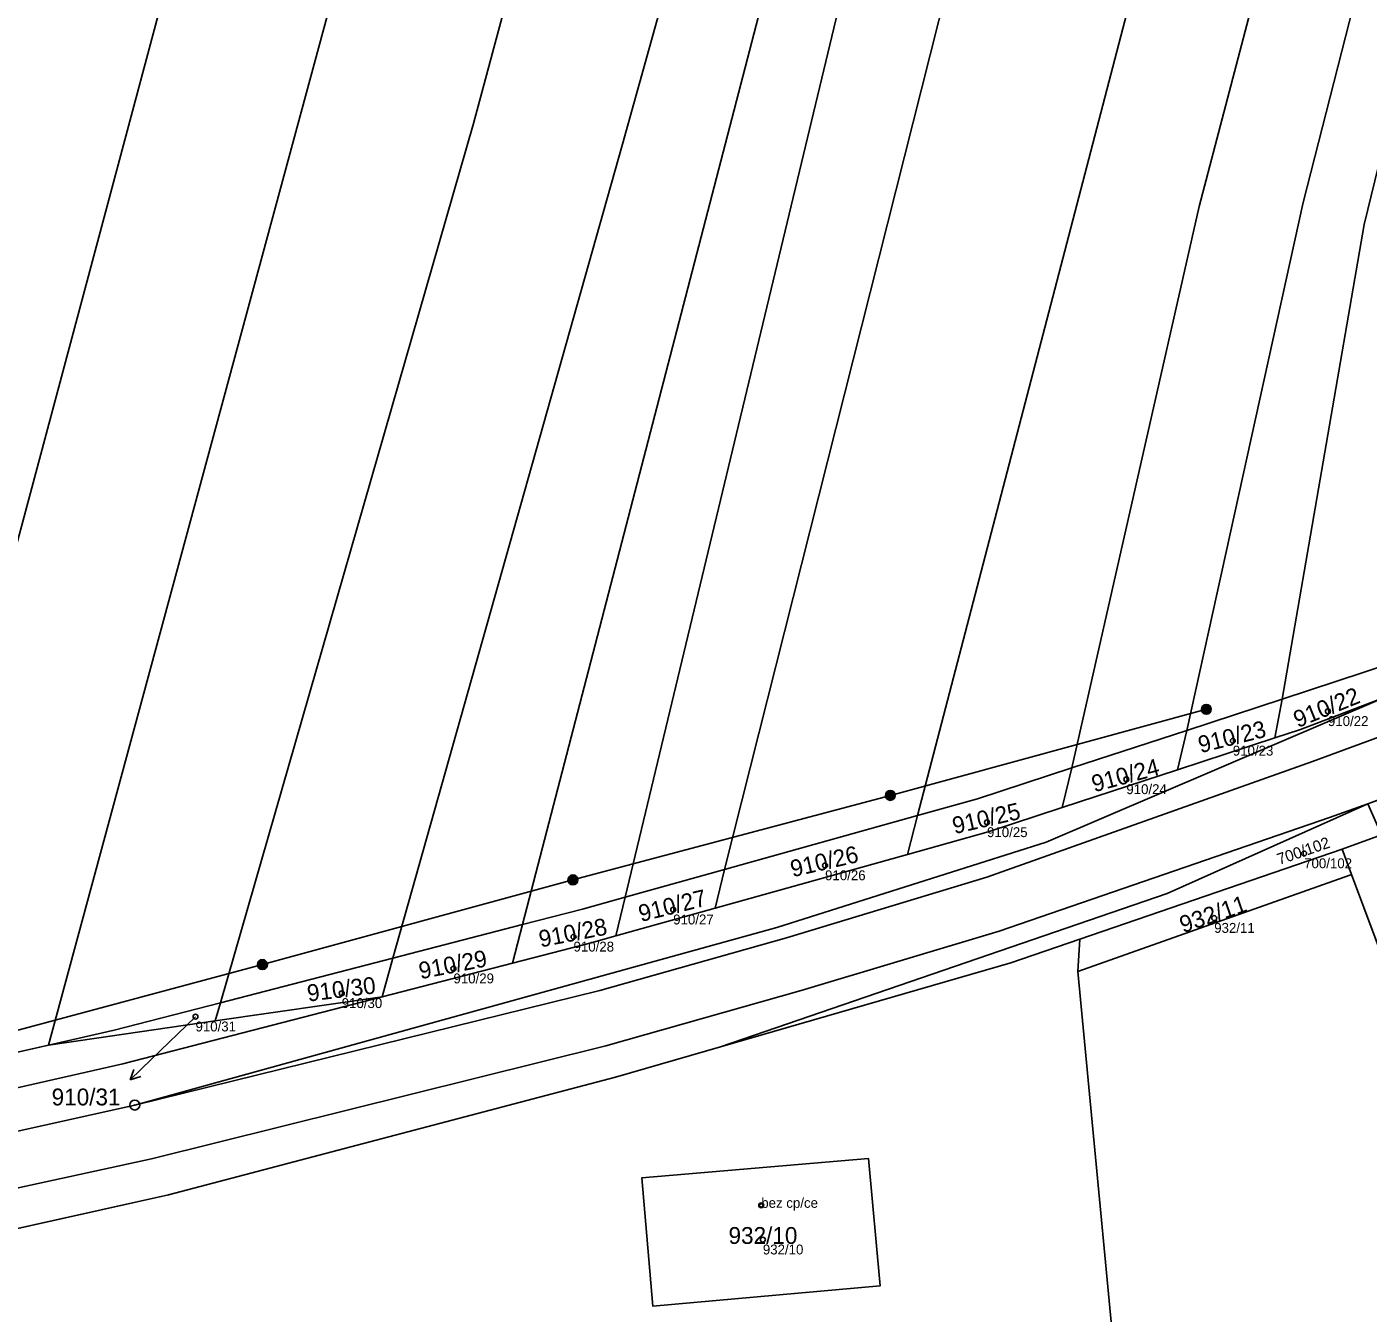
# Model space of a CAD drawing. Extents: x -603967 to -594699, y -1179315 to -1165625.
# Drawn here: x -597163.4 to -597028, y -1172200.3 to -1172070.5 of the extents above; entities that cross this region are included whole.
import ezdxf

# ---------------------------------------------------------------- set-up
doc = ezdxf.new("R2010")
doc.units = 0
for name, color, linetype in [('Definiční body', 7, 'Continuous'), ('Hranice parcel', 7, 'Continuous'), ('Parcelní čísla', 7, 'Continuous'), ('Polygon budovy', 7, 'Continuous'), ('Polygon parcely', 7, 'Continuous'), ('Pop  PČ popisy', 7, 'Continuous'), ('Poz předměty', 7, 'Continuous'), ('Vnitřní kresba', 7, 'Continuous'), ('Značky bodu BP', 7, 'Continuous'), ('Značky budov', 7, 'Continuous')]:
    doc.layers.add(name, color=color, linetype=linetype)

msp = doc.modelspace()

# ---------------------------------------------------------------- linework, layer by layer
at = {"layer": 'Definiční body'}
for centre in [(-597032.04, -1172139.57994), (-597041.64, -1172142.55994), (-597052.39, -1172146.44994), (-597066.45, -1172150.78994), (-597034.44, -1172153.92994), (-597082.8, -1172155.13994), (-597098.13, -1172159.59994), (-597043.52, -1172160.44994), (-597108.19, -1172162.33994), (-597120.31, -1172165.54994), (-597131.59, -1172168.03994), (-597146.35, -1172170.39994), (-597089.24, -1172189.43994), (-597089.08, -1172192.90994)]:
    msp.add_circle(centre, 0.25, dxfattribs=at)
at = {"layer": 'Hranice parcel'}
for p, q in [((-597036.67, -1172138.34), (-597025.62, -1172134.72)), ((-597046.3, -1172141.5), (-597036.67, -1172138.34)), ((-597036.67, -1172138.34), (-597037.41, -1172142.27)), ((-597034.82, -1172141.42), (-597026.27, -1172138.16)), ((-597057.89, -1172145.3), (-597046.3, -1172141.5)), ((-597046.3, -1172141.5), (-597047.22, -1172145.48)), ((-597037.41, -1172142.27), (-597034.82, -1172141.42)), ((-597037.41, -1172142.27), (-597047.22, -1172145.48)), ((-597057.89, -1172145.3), (-597058.86, -1172149.3)), ((-597047.22, -1172145.48), (-597058.86, -1172149.3)), ((-597028.02, -1172148.91), (-597019.27, -1172145.73)), ((-597026.64, -1172152.05), (-597028.02, -1172148.91)), ((-597092.94, -1172155.54), (-597073.48, -1172150.11)), ((-597073.48, -1172150.11), (-597074.48, -1172154.03)), ((-597026.64, -1172152.05), (-597030.61, -1172153.5)), ((-597074.48, -1172154.03), (-597093.9, -1172159.45)), ((-597030.61, -1172153.5), (-597057.1, -1172162.59)), ((-597030.61, -1172153.5), (-597029.65, -1172156.06)), ((-597102.99, -1172158.35), (-597092.94, -1172155.54)), ((-597092.94, -1172155.54), (-597093.9, -1172159.45)), ((-597057.29, -1172165.83), (-597029.84, -1172156.13)), ((-597029.84, -1172156.13), (-597029.65, -1172156.06)), ((-597029.65, -1172156.06), (-597016.38, -1172191.62)), ((-597102.99, -1172158.35), (-597103.93, -1172162.25)), ((-597093.9, -1172159.45), (-597103.93, -1172162.25)), ((-597126.43, -1172164.49), (-597113.33, -1172161.11)), ((-597113.33, -1172161.11), (-597114.34, -1172164.99)), ((-597057.29, -1172165.83), (-597057.1, -1172162.59)), ((-597143.84, -1172168.99), (-597126.43, -1172164.49)), ((-597126.43, -1172164.49), (-597127.5, -1172168.39)), ((-597114.34, -1172164.99), (-597127.5, -1172168.39)), ((-597127.5, -1172168.39), (-597153.67, -1172175.15)), ((-597144.35, -1172170.83), (-597127.5, -1172168.39)), ((-597143.84, -1172168.99), (-597144.35, -1172170.83)), ((-597161.2, -1172173.27), (-597144.35, -1172170.83)), ((-597179.01, -1172177.31), (-597161.2, -1172173.27)), ((-597093.36, -1172173.46), (-597103.95, -1172176.52)), ((-597103.95, -1172176.52), (-597149.06, -1172188.37)), ((-597149.06, -1172188.37), (-597176.28, -1172194.43))]:
    msp.add_line(p, q, dxfattribs=at)
for points in [[(-596995.55, -1171579.73), (-597014.12, -1171639.49), (-597042.48, -1171749.31), (-597091.57, -1171930.04), (-597131.31, -1172062.91), (-597161.2, -1172173.27)], [(-596984.7, -1171587.77), (-597003.18, -1171653.19), (-597067.53, -1171903.08), (-597104.03, -1172027.15), (-597118.29, -1172080.26), (-597143.84, -1172168.99)], [(-596971.77, -1171594.73), (-596982.05, -1171634.14), (-596990.87, -1171669.23), (-597049.37, -1171889.06), (-597103.25, -1172082.34), (-597126.43, -1172164.49)], [(-596963.25, -1171599.3), (-596969.37, -1171620.63), (-597026.47, -1171843.75), (-597071.6, -1172007.24), (-597087.98, -1172063.43), (-597113.33, -1172161.11)], [(-596957.28, -1171602.49), (-596977.25, -1171675.82), (-597017.31, -1171832.9), (-597079.45, -1172060.38), (-597102.99, -1172158.35)], [(-596949.19, -1171606.81), (-596957.8, -1171643.27), (-596987.13, -1171756.44), (-597014.16, -1171863.04), (-597068.72, -1172059.57), (-597092.94, -1172155.54)], [(-596933.66, -1171615), (-596942, -1171644.94), (-596966.88, -1171747.15), (-596991.59, -1171838.46), (-597048.14, -1172052.97), (-597073.48, -1172150.11)], [(-596923.25, -1171618.15), (-596941.74, -1171684.86), (-596979.56, -1171838.13), (-597034.35, -1172047.81), (-597045.05, -1172088.64), (-597057.89, -1172145.3)], [(-596916.58, -1171620.17), (-596935.66, -1171698.01), (-596970.36, -1171837.12), (-597034.53, -1172088.22), (-597046.3, -1172141.5)], [(-596911.9, -1171621.59), (-596921.65, -1171663.4), (-596963.67, -1171834.61), (-596994.03, -1171949.78), (-597028.37, -1172090.43), (-597036.67, -1172138.34)], [(-597114.86, -1171955.94), (-597149.06, -1172065.37), (-597179.01, -1172177.31)], [(-597026.27, -1172138.16), (-597060.47, -1172152.78), (-597087.67, -1172161.4), (-597152.48, -1172179.32), (-597191.77, -1172188.05), (-597215.63, -1172191.54), (-597260.53, -1172195.75), (-597322.67, -1172201.3), (-597322.38, -1172198.42)], [(-597073.48, -1172150.11), (-597067.42, -1172148.42), (-597057.89, -1172145.3)], [(-597093.36, -1172173.46), (-597048.28, -1172157.97), (-597028.02, -1172148.91)], [(-597058.86, -1172149.3), (-597066.33, -1172151.75), (-597074.48, -1172154.03)], [(-597113.33, -1172161.11), (-597107.29, -1172159.55), (-597102.99, -1172158.35)], [(-597103.93, -1172162.25), (-597106.41, -1172162.94), (-597114.34, -1172164.99)], [(-597057.1, -1172162.59), (-597064.04, -1172164.97), (-597093.36, -1172173.46)], [(-597038.59, -1172375.69), (-597043.94, -1172306.2), (-597057.29, -1172165.83)], [(-597161.2, -1172173.27), (-597154.55, -1172171.76), (-597143.84, -1172168.99)], [(-597153.67, -1172175.15), (-597193.11, -1172184.1), (-597215.76, -1172187.63), (-597261.51, -1172192.28)], [(-597100.18, -1172199.62), (-597101.28, -1172186.65), (-597078.4, -1172184.72), (-597077.25, -1172197.57), (-597100.18, -1172199.62)]]:
    msp.add_lwpolyline(points, dxfattribs=at)
at = {"layer": 'Polygon budovy'}
msp.add_lwpolyline([(-597101.28, -1172186.65), (-597100.18, -1172199.62), (-597077.25, -1172197.57), (-597078.4, -1172184.72)], close=True, dxfattribs=at)
at = {"layer": 'Polygon parcely'}
for points in [[(-597149.06, -1172065.37), (-597179.01, -1172177.31), (-597161.2, -1172173.27), (-597131.31, -1172062.91), (-597091.57, -1171930.04), (-597042.48, -1171749.31), (-597014.12, -1171639.49), (-596995.55, -1171579.73), (-597006.95, -1171571.27), (-597024.45, -1171617.41), (-597038.78, -1171665.1), (-597085.56, -1171856.79), (-597102.27, -1171915.64), (-597114.86, -1171955.94)], [(-597154.55, -1172171.76), (-597143.84, -1172168.99), (-597118.29, -1172080.26), (-597104.03, -1172027.15), (-597067.53, -1171903.08), (-597003.18, -1171653.19), (-596984.7, -1171587.77), (-596995.55, -1171579.73), (-597014.12, -1171639.49), (-597042.48, -1171749.31), (-597091.57, -1171930.04), (-597131.31, -1172062.91), (-597161.2, -1172173.27)], [(-597143.84, -1172168.99), (-597126.43, -1172164.49), (-597103.25, -1172082.34), (-597049.37, -1171889.06), (-596990.87, -1171669.23), (-596982.05, -1171634.14), (-596971.77, -1171594.73), (-596976.41, -1171592.23), (-596984.7, -1171587.77), (-597003.18, -1171653.19), (-597067.53, -1171903.08), (-597104.03, -1172027.15), (-597118.29, -1172080.26)], [(-596982.05, -1171634.14), (-596990.87, -1171669.23), (-597049.37, -1171889.06), (-597103.25, -1172082.34), (-597126.43, -1172164.49), (-597113.33, -1172161.11), (-597087.98, -1172063.43), (-597071.6, -1172007.24), (-597026.47, -1171843.75), (-596969.37, -1171620.63), (-596963.25, -1171599.3), (-596968.04, -1171596.74), (-596971.77, -1171594.73)], [(-597087.98, -1172063.43), (-597113.33, -1172161.11), (-597107.29, -1172159.55), (-597102.99, -1172158.35), (-597079.45, -1172060.38), (-597017.31, -1171832.9), (-596977.25, -1171675.82), (-596957.28, -1171602.49), (-596963.25, -1171599.3), (-596969.37, -1171620.63), (-597026.47, -1171843.75), (-597071.6, -1172007.24)], [(-597079.45, -1172060.38), (-597102.99, -1172158.35), (-597092.94, -1172155.54), (-597068.72, -1172059.57), (-597014.16, -1171863.04), (-596987.13, -1171756.44), (-596957.8, -1171643.27), (-596949.19, -1171606.81), (-596957.28, -1171602.49), (-596977.25, -1171675.82), (-597017.31, -1171832.9)], [(-596957.8, -1171643.27), (-596987.13, -1171756.44), (-597014.16, -1171863.04), (-597068.72, -1172059.57), (-597092.94, -1172155.54), (-597073.48, -1172150.11), (-597048.14, -1172052.97), (-596991.59, -1171838.46), (-596966.88, -1171747.15), (-596942, -1171644.94), (-596933.66, -1171615), (-596934.15, -1171614.85), (-596949.19, -1171606.81)], [(-597067.42, -1172148.42), (-597057.89, -1172145.3), (-597045.05, -1172088.64), (-597034.35, -1172047.81), (-596979.56, -1171838.13), (-596941.74, -1171684.86), (-596923.25, -1171618.15), (-596933.66, -1171615), (-596942, -1171644.94), (-596966.88, -1171747.15), (-596991.59, -1171838.46), (-597048.14, -1172052.97), (-597073.48, -1172150.11)], [(-596941.74, -1171684.86), (-596979.56, -1171838.13), (-597034.35, -1172047.81), (-597045.05, -1172088.64), (-597057.89, -1172145.3), (-597046.3, -1172141.5), (-597034.53, -1172088.22), (-596970.36, -1171837.12), (-596935.66, -1171698.01), (-596916.58, -1171620.17), (-596923.25, -1171618.15)], [(-596970.36, -1171837.12), (-597034.53, -1172088.22), (-597046.3, -1172141.5), (-597036.67, -1172138.34), (-597028.37, -1172090.43), (-596994.03, -1171949.78), (-596963.67, -1171834.61), (-596921.65, -1171663.4), (-596911.9, -1171621.59), (-596916.58, -1171620.17), (-596935.66, -1171698.01)], [(-597036.67, -1172138.34), (-597025.62, -1172134.72), (-597015.66, -1172081.29), (-597002.45, -1172020.76), (-596911.96, -1171665.57), (-596901.7, -1171624.68), (-596904.61, -1171623.8), (-596911.9, -1171621.59), (-596921.65, -1171663.4), (-596963.67, -1171834.61), (-596994.03, -1171949.78), (-597028.37, -1172090.43)], [(-597228.78, -1172185.59), (-597216.11, -1172184.15), (-597196.16, -1172181.05), (-597197.41, -1172172.79), (-597195.43, -1172172.5), (-597194.19, -1172180.74), (-597193.88, -1172180.69), (-597179.01, -1172177.31), (-597149.06, -1172065.37), (-597114.86, -1171955.94), (-597148.72, -1172028.26)], [(-597037.41, -1172142.27), (-597034.82, -1172141.42), (-597026.27, -1172138.16), (-597025.62, -1172134.72), (-597036.67, -1172138.34)], [(-597127.5, -1172168.39), (-597153.67, -1172175.15), (-597193.11, -1172184.1), (-597215.76, -1172187.63), (-597261.51, -1172192.28), (-597322.38, -1172198.42), (-597322.67, -1172201.3), (-597260.53, -1172195.75), (-597215.63, -1172191.54), (-597191.77, -1172188.05), (-597152.48, -1172179.32), (-597087.67, -1172161.4), (-597060.47, -1172152.78), (-597026.27, -1172138.16), (-597034.82, -1172141.42), (-597037.41, -1172142.27), (-597047.22, -1172145.48), (-597058.86, -1172149.3), (-597066.33, -1172151.75), (-597074.48, -1172154.03), (-597093.9, -1172159.45), (-597103.93, -1172162.25), (-597106.41, -1172162.94), (-597114.34, -1172164.99)], [(-597047.22, -1172145.48), (-597037.41, -1172142.27), (-597036.67, -1172138.34), (-597046.3, -1172141.5)], [(-597058.86, -1172149.3), (-597047.22, -1172145.48), (-597046.3, -1172141.5), (-597057.89, -1172145.3)], [(-597074.48, -1172154.03), (-597066.33, -1172151.75), (-597058.86, -1172149.3), (-597057.89, -1172145.3), (-597067.42, -1172148.42), (-597073.48, -1172150.11)], [(-597018.71, -1172149.15), (-597019.27, -1172145.73), (-597028.02, -1172148.91), (-597026.64, -1172152.05)], [(-597028.02, -1172148.91), (-597048.28, -1172157.97), (-597093.36, -1172173.46), (-597064.04, -1172164.97), (-597057.1, -1172162.59), (-597030.61, -1172153.5), (-597026.64, -1172152.05)], [(-597093.9, -1172159.45), (-597074.48, -1172154.03), (-597073.48, -1172150.11), (-597092.94, -1172155.54)], [(-597017.78, -1172177.27), (-597026.64, -1172152.05), (-597030.61, -1172153.5), (-597029.65, -1172156.06), (-597016.38, -1172191.62)], [(-597030.61, -1172153.5), (-597057.1, -1172162.59), (-597057.29, -1172165.83), (-597029.84, -1172156.13), (-597029.65, -1172156.06)], [(-597103.93, -1172162.25), (-597093.9, -1172159.45), (-597092.94, -1172155.54), (-597102.99, -1172158.35)], [(-597114.34, -1172164.99), (-597106.41, -1172162.94), (-597103.93, -1172162.25), (-597102.99, -1172158.35), (-597107.29, -1172159.55), (-597113.33, -1172161.11)], [(-597127.5, -1172168.39), (-597114.34, -1172164.99), (-597113.33, -1172161.11), (-597126.43, -1172164.49)], [(-597144.35, -1172170.83), (-597127.5, -1172168.39), (-597126.43, -1172164.49), (-597143.84, -1172168.99)], [(-597194.19, -1172180.74), (-597196.16, -1172181.05), (-597216.11, -1172184.15), (-597228.78, -1172185.59), (-597237.43, -1172186.58), (-597245.04, -1172187.45), (-597255.79, -1172188.68), (-597266.17, -1172189.86), (-597284.9, -1172191.66), (-597295.12, -1172192.64), (-597261.51, -1172192.28), (-597215.76, -1172187.63), (-597193.11, -1172184.1), (-597153.67, -1172175.15), (-597127.5, -1172168.39), (-597144.35, -1172170.83), (-597161.2, -1172173.27), (-597179.01, -1172177.31), (-597193.88, -1172180.69)], [(-597144.35, -1172170.83), (-597143.84, -1172168.99), (-597154.55, -1172171.76), (-597161.2, -1172173.27)], [(-597100.18, -1172199.62), (-597101.28, -1172186.65), (-597078.4, -1172184.72), (-597077.25, -1172197.57)], [(-597100.18, -1172199.62), (-597077.25, -1172197.57), (-597078.4, -1172184.72), (-597101.28, -1172186.65)]]:
    msp.add_lwpolyline(points, close=True, dxfattribs=at)
for points in [[(-597026.27, -1172138.16), (-597060.47, -1172152.78), (-597087.67, -1172161.4), (-597152.48, -1172179.32), (-597191.77, -1172188.05), (-597215.63, -1172191.54), (-597260.53, -1172195.75), (-597322.67, -1172201.3), (-597322.38, -1172198.42), (-597345.57, -1172200.74), (-597355.41, -1172201.88)], [(-597591.42, -1172351.56), (-597523.81, -1172359.42), (-597520.82, -1172360.39), (-597519.02, -1172360.12), (-597508.72, -1172358.64), (-597503.65, -1172355.71), (-597502.19, -1172353.11), (-597498.46, -1172346.48), (-597454.04, -1172292.81), (-597427.14, -1172259.05), (-597397.14, -1172220.36), (-597394.37, -1172218.5), (-597389.04, -1172216.48), (-597385.49, -1172215.44), (-597284.94, -1172206.98), (-597176.28, -1172194.43), (-597149.06, -1172188.37), (-597103.95, -1172176.52), (-597093.36, -1172173.46), (-597048.28, -1172157.97), (-597028.02, -1172148.91), (-597019.27, -1172145.73)], [(-597016.38, -1172191.62), (-597029.65, -1172156.06), (-597029.84, -1172156.13), (-597057.29, -1172165.83), (-597043.94, -1172306.2), (-597038.59, -1172375.69), (-597098.18, -1172379.99), (-597098.02, -1172382.72), (-597097.77, -1172386.85), (-597097.46, -1172391.9), (-597124.18, -1172393.22), (-597123.53, -1172414.36), (-597121.86, -1172441.51), (-597119.77, -1172474.77), (-597117.85, -1172513.57), (-597116.51, -1172532.05), (-597016.16, -1172524.9)], [(-597043.94, -1172306.2), (-597057.29, -1172165.83), (-597057.1, -1172162.59), (-597064.04, -1172164.97), (-597093.36, -1172173.46), (-597103.95, -1172176.52), (-597149.06, -1172188.37), (-597176.28, -1172194.43), (-597189.97, -1172197.47), (-597210.25, -1172201.09)]]:
    msp.add_lwpolyline(points, dxfattribs=at)
at = {"layer": 'Pop  PČ popisy'}
for p, q in [((-597146.35, -1172170.4), (-597150.79, -1172174.7)), ((-597150.79, -1172174.7), (-597152.949, -1172176.785)), ((-597152.949, -1172176.785), (-597152.576, -1172175.729)), ((-597152.949, -1172176.785), (-597151.88, -1172176.449))]:
    msp.add_line(p, q, dxfattribs=at)
at = {"layer": 'Poz předměty'}
for p, q in [((-597076.21, -1172148.07), (-597044.31, -1172139.38)), ((-597108.25, -1172156.59), (-597076.21, -1172148.07)), ((-597139.59, -1172165.14), (-597108.25, -1172156.59)), ((-597171.18, -1172173.6), (-597139.59, -1172165.14))]:
    msp.add_line(p, q, dxfattribs=at)
for centre, radius in [((-597044.31343, -1172139.37988), 0.5), ((-597044.31343, -1172139.37988), 0.4), ((-597044.31343, -1172139.37988), 0.3), ((-597044.31343, -1172139.37988), 0.2), ((-597044.31343, -1172139.37988), 0.1), ((-597076.21343, -1172148.06988), 0.5), ((-597076.21343, -1172148.06988), 0.4), ((-597076.21343, -1172148.06988), 0.3), ((-597076.21343, -1172148.06988), 0.2), ((-597076.21343, -1172148.06988), 0.1), ((-597108.25343, -1172156.58988), 0.5), ((-597108.25343, -1172156.58988), 0.4), ((-597108.25343, -1172156.58988), 0.3), ((-597108.25343, -1172156.58988), 0.2), ((-597108.25343, -1172156.58988), 0.1), ((-597139.59343, -1172165.13988), 0.5), ((-597139.59343, -1172165.13988), 0.4), ((-597139.59343, -1172165.13988), 0.3), ((-597139.59343, -1172165.13988), 0.2), ((-597139.59343, -1172165.13988), 0.1)]:
    msp.add_circle(centre, radius, dxfattribs=at)
at = {"layer": 'Vnitřní kresba'}
for p, q in [((-597033.6, -1172144.63), (-596916.25, -1172101.66)), ((-597066.47, -1172156.32), (-597033.6, -1172144.63)), ((-597028.02, -1172148.91), (-597031.89, -1172150.31)), ((-597031.89, -1172150.31), (-597065.21, -1172161.77)), ((-597086.69, -1172162.44), (-597066.47, -1172156.32)), ((-597065.21, -1172161.77), (-597085.22, -1172167.77)), ((-597105.52, -1172167.75), (-597086.69, -1172162.44)), ((-597152.48, -1172179.32), (-597105.52, -1172167.75)), ((-597085.22, -1172167.77), (-597104.94, -1172173.35)), ((-597104.94, -1172173.35), (-597150.78, -1172184.74)), ((-597150.78, -1172184.74), (-597190.98, -1172193.47))]:
    msp.add_line(p, q, dxfattribs=at)
at = {"layer": 'Značky bodu BP'}
for radius in [0.5, 0.0303]:
    msp.add_circle((-597152.48, -1172179.31988), radius, dxfattribs=at)
at = {"layer": 'Značky budov'}
msp.add_circle((-597089.2468, -1172189.43916), 0.175, dxfattribs=at)

# ---------------------------------------------------------------- texts
at = {"layer": 'Definiční body'}
for s, p in [('910/22', (-597032.04, -1172141.069)), ('910/23', (-597041.64, -1172144.049)), ('910/24', (-597052.39, -1172147.939)), ('910/25', (-597066.45, -1172152.279)), ('700/102', (-597034.44, -1172155.419)), ('910/26', (-597082.8, -1172156.629)), ('910/27', (-597098.13, -1172161.089)), ('932/11', (-597043.52, -1172161.939)), ('910/28', (-597108.19, -1172163.829)), ('910/29', (-597120.31, -1172167.039)), ('910/30', (-597131.59, -1172169.529)), ('910/31', (-597146.35, -1172171.889)), ('bez cp/ce', (-597089.24, -1172189.69)), ('932/10', (-597089.08, -1172194.399))]:
    msp.add_text(s, height=0.999996, dxfattribs=at).set_placement(p)
at = {"layer": 'Parcelní čísla'}
for s, height, rotation, p in [('910/22', 1.699998, 21.9999972, (-597035.094, -1172141.272)), ('910/23', 1.699998, 14, (-597044.9, -1172143.81)), ('910/24', 1.699998, 14.9999972, (-597055.628, -1172147.757)), ('910/25', 1.699998, 13, (-597069.731, -1172151.983)), ('700/102', 1.14, 19, (-597036.944, -1172155.093)), ('910/26', 1.699998, 13, (-597086.081, -1172156.333)), ('910/27', 1.699998, 14, (-597101.39, -1172160.85)), ('932/11', 1.699998, 19, (-597046.659, -1172161.98)), ('910/28', 1.699998, 10.9999972, (-597111.511, -1172163.418)), ('910/29', 1.699998, 10.9999972, (-597123.631, -1172166.628)), ('910/30', 1.699998, 7, (-597134.978, -1172168.884))]:
    msp.add_text(s, height=height, rotation=rotation, dxfattribs=at).set_placement(p)
for s, p in [('910/31', (-597160.872, -1172179.355)), ('932/10', (-597092.546, -1172193.335))]:
    msp.add_text(s, height=1.699998, dxfattribs=at).set_placement(p)

doc.saveas('drawing.dxf')
